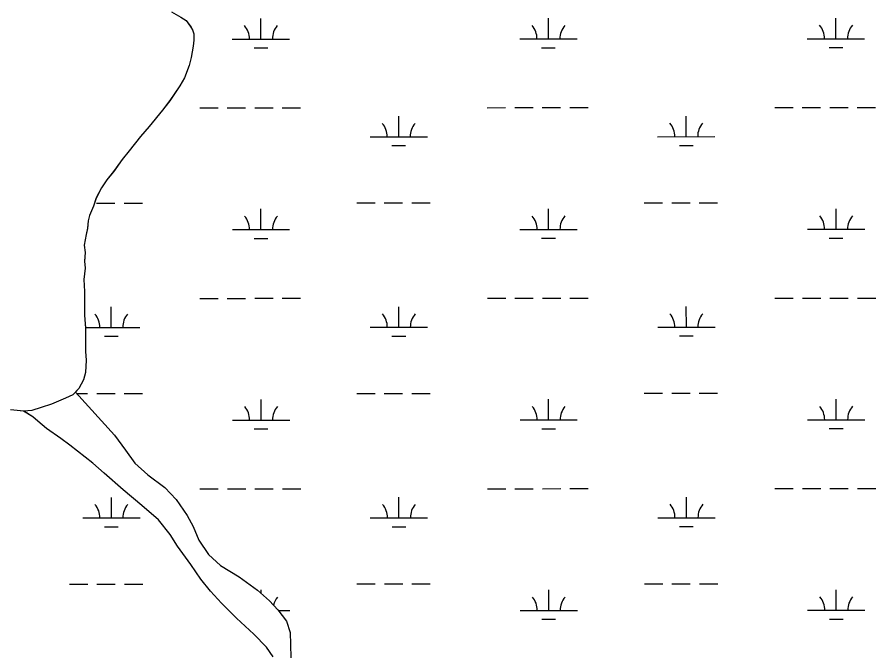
# Model space of a CAD drawing. Extents: x 3279314 to 3317160, y 734079 to 759431.
# Drawn here: x 3297064 to 3298563, y 741428 to 742539 of the extents above; entities that cross this region are included whole.
import ezdxf

# ---------------------------------------------------------------- set-up
doc = ezdxf.new("R2010")
doc.units = 0
for name, color, linetype in [('V-SITE-VEGE', 7, 'Continuous'), ('V-TOPO-SHOR', 7, 'Continuous'), ('V-WETL-SWMP', 7, 'Continuous')]:
    doc.layers.add(name, color=color, linetype=linetype)

msp = doc.modelspace()

# ---------------------------------------------------------------- linework, layer by layer
at = {"layer": 'V-SITE-VEGE'}
for p, q in [((3297333.2, 742548.7), (3297349.7, 742539.3)), ((3297349.7, 742539.3), (3297359.2, 742533.5)), ((3297359.2, 742533.5), (3297367.5, 742521.8)), ((3297367.5, 742521.8), (3297369.8, 742517.1)), ((3297369.8, 742517.1), (3297372.2, 742510.1)), ((3297372.2, 742510.1), (3297372.3, 742499.5)), ((3297371.1, 742488.9), (3297367.7, 742468.9)), ((3297372.3, 742499.5), (3297371.1, 742488.9)), ((3297367.7, 742468.9), (3297364.2, 742454.8)), ((3297364.2, 742454.8), (3297356.1, 742433.6)), ((3297356.1, 742433.6), (3297348, 742419.4)), ((3297348, 742419.4), (3297330.5, 742393.5)), ((3297330.5, 742393.5), (3297317.6, 742377)), ((3297317.6, 742377), (3297294.2, 742348.7)), ((3297294.2, 742348.7), (3297279, 742330.9)), ((3297279, 742330.9), (3297259.2, 742306.2)), ((3297259.2, 742306.2), (3297247.5, 742290.8)), ((3297247.5, 742290.8), (3297232.3, 742269.6)), ((3297232.3, 742269.6), (3297220.6, 742255.4)), ((3297220.6, 742255.4), (3297211.3, 742241.3)), ((3297211.3, 742241.3), (3297202, 742223.6)), ((3297202, 742223.6), (3297197.3, 742209.5)), ((3297197.3, 742209.5), (3297190.4, 742193)), ((3297190.4, 742193), (3297188, 742183.6)), ((3297188, 742183.6), (3297186.9, 742170.6)), ((3297184.6, 742160), (3297181.2, 742141.2)), ((3297186.9, 742170.6), (3297184.6, 742160)), ((3297181.2, 742141.2), (3297182.4, 742128.3)), ((3297182.4, 742128.3), (3297181.3, 742113)), ((3297181.3, 742113), (3297182.6, 742101.3)), ((3297182.6, 742101.3), (3297180.3, 742081.3)), ((3297180.3, 742081.3), (3297181.6, 742060.1)), ((3297181.6, 742060.1), (3297181.8, 742019)), ((3297181.8, 742019), (3297183.1, 741996.6)), ((3297183.1, 741996.6), (3297183.3, 741955.5)), ((3297183.3, 741955.5), (3297184.5, 741940.2)), ((3297184.5, 741940.2), (3297183.4, 741919.1)), ((3297183.4, 741919.1), (3297180, 741906.1)), ((3297180, 741906.1), (3297171.8, 741890.8)), ((3297171.8, 741890.8), (3297165.6, 741884.6)), ((3297165.6, 741884.6), (3297234, 741809.5)), ((3297075.1, 741851.6), (3297052.1, 741853.8)), ((3297091.1, 741841.7), (3297075.1, 741851.6)), ((3297099.8, 741834.1), (3297091.1, 741841.7)), ((3297115.4, 741820.9), (3297099.8, 741834.1)), ((3297140, 741803.9), (3297115.4, 741820.9)), ((3297155.8, 741792), (3297140, 741803.9)), ((3297234, 741809.5), (3297253.2, 741783.4)), ((3297196, 741760.4), (3297155.8, 741792)), ((3297253.2, 741783.4), (3297269.1, 741760.8)), ((3297215.9, 741743.4), (3297196, 741760.4)), ((3297269.1, 741760.8), (3297291.9, 741740.2)), ((3297248.9, 741714), (3297215.9, 741743.4)), ((3297291.9, 741740.2), (3297322, 741718.2)), ((3297281.4, 741686.9), (3297248.9, 741714)), ((3297322, 741718.2), (3297341.7, 741696.9)), ((3297341.7, 741696.9), (3297360.5, 741669.2)), ((3297310.8, 741661.4), (3297281.4, 741686.9)), ((3297360.5, 741669.2), (3297371, 741649.9)), ((3297331.3, 741636), (3297310.8, 741661.4)), ((3297371, 741649.9), (3297381, 741626.3)), ((3297344.1, 741615.9), (3297331.3, 741636)), ((3297381, 741626.3), (3297398.2, 741601.2)), ((3297367.2, 741583.4), (3297344.1, 741615.9)), ((3297398.2, 741601.2), (3297418.7, 741582.2)), ((3297384.4, 741558.3), (3297367.2, 741583.4)), ((3297418.7, 741582.2), (3297451.4, 741562.2)), ((3297401.3, 741537.2), (3297384.4, 741558.3)), ((3297451.4, 741562.2), (3297483.4, 741538.9)), ((3297420.5, 741516.4), (3297401.3, 741537.2)), ((3297483.4, 741538.9), (3297504.3, 741520.2)), ((3297446.9, 741489.8), (3297420.5, 741516.4)), ((3297504.3, 741520.2), (3297519.2, 741504.4)), ((3297519.2, 741504.4), (3297534, 741484.6)), ((3297477.1, 741461.9), (3297446.9, 741489.8)), ((3297534, 741484.6), (3297540.8, 741464.8)), ((3297499.3, 741439.4), (3297477.1, 741461.9)), ((3297540.8, 741464.8), (3297541.1, 741443.7)), ((3297511.1, 741422.4), (3297499.3, 741439.4)), ((3297541.1, 741443.7), (3297541.7, 741420.5))]:
    msp.add_line(p, q, dxfattribs=at)
at = {"layer": 'V-TOPO-SHOR'}
msp.add_lwpolyline([(3297349.7, 742539.4), (3297359.2, 742533.6), (3297367.4, 742521.9), (3297369.8, 742517.2), (3297372.2, 742510.1), (3297372.3, 742499.5), (3297371.1, 742489), (3297367.7, 742469), (3297364.2, 742454.8), (3297356.1, 742433.6), (3297348, 742419.5), (3297330.4, 742393.6), (3297317.6, 742377), (3297294.2, 742348.7), (3297279, 742331), (3297259.2, 742306.2), (3297247.5, 742290.9), (3297232.3, 742269.7), (3297220.6, 742255.5), (3297211.3, 742241.3), (3297202, 742223.7), (3297197.3, 742209.5), (3297190.4, 742193), (3297188, 742183.6), (3297186.9, 742170.7), (3297184.6, 742160.1), (3297181.2, 742141.3), (3297182.4, 742128.4), (3297181.3, 742113.1), (3297182.6, 742101.3), (3297180.3, 742081.3), (3297181.6, 742060.2), (3297181.6, 742053.1), (3297181.7, 742033.1), (3297181.8, 742019), (3297183.1, 741996.7), (3297183.1, 741982.6), (3297183.3, 741955.6), (3297184.5, 741940.3), (3297183.4, 741919.1), (3297180, 741906.2), (3297171.8, 741890.9), (3297161.3, 741880.2), (3297148.4, 741874.3), (3297123.8, 741863.6), (3297106.1, 741857.6), (3297089.7, 741852.8), (3297075.6, 741851.6), (3297052.1, 741853.8)], dxfattribs=at)
at = {"layer": 'V-WETL-SWMP'}
for p, q in [((3297349.7, 742539.4), (3297359.2, 742533.6)), ((3297349.7, 742539.4), (3297359.2, 742533.6)), ((3297359.2, 742533.6), (3297367.5, 742521.9)), ((3297359.2, 742533.6), (3297367.5, 742521.9)), ((3297489.4, 742501.2), (3297489.4, 742537.2)), ((3297991.3, 742501.5), (3297991.3, 742537.5)), ((3298493.2, 742501.7), (3298493.2, 742537.7)), ((3297367.5, 742521.9), (3297369.8, 742517.2)), ((3297367.5, 742521.9), (3297369.8, 742517.2)), ((3297369.8, 742517.2), (3297372.2, 742510.1)), ((3297369.8, 742517.2), (3297372.2, 742510.1)), ((3297372.2, 742510.1), (3297372.3, 742499.5)), ((3297372.2, 742510.1), (3297372.3, 742499.5)), ((3297371.1, 742489), (3297367.7, 742469)), ((3297371.1, 742489), (3297367.7, 742469)), ((3297372.3, 742499.5), (3297371.1, 742489)), ((3297372.3, 742499.5), (3297371.1, 742489)), ((3297439.4, 742501.2), (3297539.4, 742501.2)), ((3297941.3, 742501.4), (3298041.3, 742501.5)), ((3298443.2, 742501.7), (3298543.2, 742501.7)), ((3297477.4, 742485.8), (3297501.4, 742485.8)), ((3297979.3, 742486), (3298003.3, 742486)), ((3298481.3, 742486.3), (3298505.3, 742486.3)), ((3297367.7, 742469), (3297364.2, 742454.8)), ((3297367.7, 742469), (3297364.2, 742454.8)), ((3297364.2, 742454.8), (3297356.1, 742433.6)), ((3297364.2, 742454.8), (3297356.1, 742433.6)), ((3297356.1, 742433.6), (3297348, 742419.5)), ((3297356.1, 742433.6), (3297348, 742419.5)), ((3297348, 742419.5), (3297330.4, 742393.5)), ((3297348, 742419.5), (3297330.4, 742393.5)), ((3297330.4, 742393.5), (3297317.6, 742377)), ((3297330.4, 742393.5), (3297317.6, 742377)), ((3297317.6, 742377), (3297294.2, 742348.7)), ((3297317.6, 742377), (3297294.2, 742348.7)), ((3297382.6, 742381.1), (3297414.6, 742381.1)), ((3297430.6, 742381.1), (3297462.6, 742381.1)), ((3297478.6, 742381.1), (3297510.6, 742381.1)), ((3297526.6, 742381.2), (3297558.6, 742381.2)), ((3297884.6, 742381.3), (3297916.6, 742381.4)), ((3297932.6, 742381.4), (3297964.6, 742381.4)), ((3297980.6, 742381.4), (3298012.6, 742381.4)), ((3298028.6, 742381.4), (3298060.6, 742381.4)), ((3298386.5, 742381.6), (3298418.5, 742381.6)), ((3298434.5, 742381.6), (3298466.5, 742381.6)), ((3298482.5, 742381.6), (3298514.5, 742381.7)), ((3298530.5, 742381.7), (3298562.5, 742381.7)), ((3297730, 742330.5), (3297730, 742366.5)), ((3298231.9, 742330.8), (3298231.9, 742366.8)), ((3297294.2, 742348.7), (3297279, 742331)), ((3297294.2, 742348.7), (3297279, 742331)), ((3297279, 742331), (3297259.2, 742306.2)), ((3297279, 742331), (3297259.2, 742306.2)), ((3297680, 742330.5), (3297780, 742330.5)), ((3298181.9, 742330.7), (3298281.9, 742330.8)), ((3297718, 742315.1), (3297742, 742315.1)), ((3298219.9, 742315.3), (3298243.9, 742315.3)), ((3297259.2, 742306.2), (3297247.5, 742290.9)), ((3297259.2, 742306.2), (3297247.5, 742290.9)), ((3297247.5, 742290.9), (3297232.3, 742269.6)), ((3297247.5, 742290.9), (3297232.3, 742269.6)), ((3297232.3, 742269.6), (3297220.6, 742255.5)), ((3297232.3, 742269.6), (3297220.6, 742255.5)), ((3297220.6, 742255.5), (3297211.3, 742241.3)), ((3297220.6, 742255.5), (3297211.3, 742241.3)), ((3297211.3, 742241.3), (3297202, 742223.7)), ((3297211.3, 742241.3), (3297202, 742223.7)), ((3297202, 742223.7), (3297197.3, 742209.5)), ((3297202, 742223.7), (3297197.3, 742209.5)), ((3297197.3, 742209.5), (3297190.4, 742193)), ((3297197.3, 742209.5), (3297190.4, 742193)), ((3297202.7, 742214.8), (3297234.7, 742214.8)), ((3297250.7, 742214.8), (3297282.7, 742214.9)), ((3297489.6, 742168.5), (3297489.6, 742204.5)), ((3297656.6, 742215), (3297688.6, 742215.1)), ((3297704.6, 742215.1), (3297736.6, 742215.1)), ((3297752.6, 742215.1), (3297784.6, 742215.1)), ((3297991.5, 742168.8), (3297991.5, 742204.8)), ((3298158.5, 742215.3), (3298190.5, 742215.3)), ((3298206.5, 742215.3), (3298238.5, 742215.3)), ((3298254.5, 742215.3), (3298286.5, 742215.4)), ((3298493.4, 742169), (3298493.4, 742205)), ((3297190.4, 742193), (3297188, 742183.6)), ((3297190.4, 742193), (3297188, 742183.6)), ((3297188, 742183.6), (3297186.9, 742170.7)), ((3297188, 742183.6), (3297186.9, 742170.7)), ((3297184.6, 742160.1), (3297181.2, 742141.3)), ((3297184.6, 742160.1), (3297181.2, 742141.3)), ((3297186.9, 742170.7), (3297184.6, 742160.1)), ((3297186.9, 742170.7), (3297184.6, 742160.1)), ((3297439.6, 742168.5), (3297539.6, 742168.6)), ((3297941.5, 742168.8), (3298041.5, 742168.8)), ((3298443.4, 742169), (3298543.4, 742169.1)), ((3297477.6, 742153.1), (3297501.6, 742153.1)), ((3297979.5, 742153.3), (3298003.5, 742153.4)), ((3298481.4, 742153.6), (3298505.4, 742153.6)), ((3297181.2, 742141.3), (3297182.4, 742128.4)), ((3297181.2, 742141.3), (3297182.4, 742128.4)), ((3297182.4, 742128.4), (3297181.3, 742113.1)), ((3297182.4, 742128.4), (3297181.3, 742113.1)), ((3297181.3, 742113.1), (3297182.6, 742101.3)), ((3297181.3, 742113.1), (3297182.6, 742101.3)), ((3297182.6, 742101.3), (3297180.3, 742081.3)), ((3297182.6, 742101.3), (3297180.3, 742081.3)), ((3297180.3, 742081.3), (3297181.6, 742060.2)), ((3297180.3, 742081.3), (3297181.6, 742060.2)), ((3297181.6, 742060.2), (3297181.8, 742019)), ((3297181.6, 742060.2), (3297181.8, 742019)), ((3297382.8, 742048.4), (3297414.8, 742048.4)), ((3297430.8, 742048.4), (3297462.8, 742048.4)), ((3297478.8, 742048.5), (3297510.8, 742048.5)), ((3297526.8, 742048.5), (3297558.8, 742048.5)), ((3297884.7, 742048.7), (3297916.7, 742048.7)), ((3297932.7, 742048.7), (3297964.7, 742048.7)), ((3297980.7, 742048.7), (3298012.7, 742048.7)), ((3298028.7, 742048.7), (3298060.7, 742048.8)), ((3298386.6, 742048.9), (3298418.6, 742048.9)), ((3298434.6, 742048.9), (3298466.6, 742049)), ((3298482.6, 742049), (3298514.6, 742049)), ((3298530.6, 742049), (3298562.6, 742049)), ((3297228.2, 741997.6), (3297228.2, 742033.6)), ((3297730.2, 741997.8), (3297730.1, 742033.8)), ((3298232.1, 741998.1), (3298232, 742034.1)), ((3297181.8, 742019), (3297183.1, 741996.7)), ((3297181.8, 742019), (3297183.1, 741996.7)), ((3297183, 741997.6), (3297278.2, 741997.6)), ((3297183.1, 741996.7), (3297183.3, 741955.6)), ((3297183.1, 741996.7), (3297183.3, 741955.6)), ((3297680.2, 741997.8), (3297780.2, 741997.9)), ((3298182.1, 741998.1), (3298282.1, 741998.1)), ((3297216.3, 741982.1), (3297240.3, 741982.2)), ((3297718.2, 741982.4), (3297742.2, 741982.4)), ((3298220.1, 741982.7), (3298244.1, 741982.7)), ((3297183.3, 741955.6), (3297184.5, 741940.3)), ((3297183.3, 741955.6), (3297184.5, 741940.3)), ((3297184.5, 741940.3), (3297183.4, 741919.1)), ((3297184.5, 741940.3), (3297183.4, 741919.1)), ((3297183.4, 741919.1), (3297180, 741906.2)), ((3297183.4, 741919.1), (3297180, 741906.2)), ((3297180, 741906.2), (3297171.8, 741890.9)), ((3297180, 741906.2), (3297171.8, 741890.9)), ((3297171.8, 741890.9), (3297165.6, 741884.6)), ((3297171.8, 741890.9), (3297165.6, 741884.6)), ((3297165.6, 741884.6), (3297234, 741809.5)), ((3297165.6, 741884.6), (3297234, 741809.5)), ((3297167.8, 741882.1), (3297186.9, 741882.1)), ((3297202.9, 741882.1), (3297234.9, 741882.2)), ((3297250.9, 741882.2), (3297282.9, 741882.2)), ((3297656.8, 741882.4), (3297688.8, 741882.4)), ((3297704.8, 741882.4), (3297736.8, 741882.4)), ((3297752.8, 741882.4), (3297784.8, 741882.4)), ((3298158.7, 741882.6), (3298190.7, 741882.6)), ((3298206.7, 741882.7), (3298238.7, 741882.7)), ((3298254.7, 741882.7), (3298286.7, 741882.7)), ((3297489.8, 741835.9), (3297489.7, 741871.9)), ((3297991.7, 741836.1), (3297991.7, 741872.1)), ((3298493.6, 741836.4), (3298493.6, 741872.4)), ((3297075.6, 741851.6), (3297052.1, 741853.8)), ((3297075.6, 741851.6), (3297052.1, 741853.8)), ((3297091.1, 741841.7), (3297075.6, 741851.6)), ((3297091.1, 741841.7), (3297075.6, 741851.6)), ((3297099.8, 741834.1), (3297091.1, 741841.7)), ((3297099.8, 741834.1), (3297091.1, 741841.7)), ((3297115.4, 741820.9), (3297099.8, 741834.1)), ((3297115.4, 741820.9), (3297099.8, 741834.1)), ((3297439.8, 741835.8), (3297539.8, 741835.9)), ((3297941.7, 741836.1), (3298041.7, 741836.1)), ((3298443.6, 741836.3), (3298543.6, 741836.4)), ((3297140, 741803.9), (3297115.4, 741820.9)), ((3297140, 741803.9), (3297115.4, 741820.9)), ((3297477.8, 741820.4), (3297501.8, 741820.4)), ((3297979.7, 741820.7), (3298003.7, 741820.7)), ((3298481.6, 741820.9), (3298505.6, 741820.9)), ((3297155.8, 741792), (3297140, 741803.9)), ((3297155.8, 741792), (3297140, 741803.9)), ((3297234, 741809.5), (3297253.2, 741783.4)), ((3297234, 741809.5), (3297253.2, 741783.4)), ((3297196, 741760.4), (3297155.8, 741792)), ((3297196, 741760.4), (3297155.8, 741792)), ((3297253.2, 741783.4), (3297269.1, 741760.8)), ((3297253.2, 741783.4), (3297269.1, 741760.8)), ((3297215.9, 741743.4), (3297196, 741760.4)), ((3297215.9, 741743.4), (3297196, 741760.4)), ((3297269.1, 741760.8), (3297291.9, 741740.2)), ((3297269.1, 741760.8), (3297291.9, 741740.2)), ((3297248.9, 741714), (3297215.9, 741743.4)), ((3297248.9, 741714), (3297215.9, 741743.4)), ((3297291.9, 741740.2), (3297322, 741718.2)), ((3297291.9, 741740.2), (3297322, 741718.2)), ((3297281.4, 741686.9), (3297248.9, 741714)), ((3297281.4, 741686.9), (3297248.9, 741714)), ((3297322, 741718.2), (3297341.7, 741696.9)), ((3297322, 741718.2), (3297341.7, 741696.9)), ((3297383, 741715.7), (3297415, 741715.7)), ((3297431, 741715.8), (3297463, 741715.8)), ((3297479, 741715.8), (3297511, 741715.8)), ((3297527, 741715.8), (3297559, 741715.8)), ((3297884.9, 741716), (3297916.9, 741716)), ((3297932.9, 741716), (3297964.9, 741716)), ((3297980.9, 741716), (3298012.9, 741716.1)), ((3298028.9, 741716.1), (3298060.9, 741716.1)), ((3298386.8, 741716.2), (3298418.8, 741716.3)), ((3298434.8, 741716.3), (3298466.8, 741716.3)), ((3298482.8, 741716.3), (3298514.8, 741716.3)), ((3298530.8, 741716.3), (3298562.8, 741716.3)), ((3297228.4, 741664.9), (3297228.4, 741700.9)), ((3297341.7, 741696.9), (3297360.5, 741669.2)), ((3297341.7, 741696.9), (3297360.5, 741669.2)), ((3297730.3, 741665.2), (3297730.3, 741701.2)), ((3298232.2, 741665.4), (3298232.2, 741701.4)), ((3297310.8, 741661.4), (3297281.4, 741686.9)), ((3297310.8, 741661.4), (3297281.4, 741686.9)), ((3297178.4, 741664.9), (3297278.4, 741664.9)), ((3297360.5, 741669.2), (3297371, 741649.9)), ((3297360.5, 741669.2), (3297371, 741649.9)), ((3297680.3, 741665.1), (3297780.3, 741665.2)), ((3298182.2, 741665.4), (3298282.2, 741665.4)), ((3297216.4, 741649.5), (3297240.4, 741649.5)), ((3297331.3, 741636), (3297310.8, 741661.4)), ((3297331.3, 741636), (3297310.8, 741661.4)), ((3297371, 741649.9), (3297381, 741626.3)), ((3297371, 741649.9), (3297381, 741626.3)), ((3297718.3, 741649.7), (3297742.3, 741649.7)), ((3298220.2, 741650), (3298244.2, 741650)), ((3297344.1, 741615.9), (3297331.3, 741636)), ((3297344.1, 741615.9), (3297331.3, 741636)), ((3297381, 741626.3), (3297398.2, 741601.2)), ((3297381, 741626.3), (3297398.2, 741601.2)), ((3297367.2, 741583.4), (3297344.1, 741615.9)), ((3297367.2, 741583.4), (3297344.1, 741615.9)), ((3297398.2, 741601.2), (3297418.7, 741582.2)), ((3297398.2, 741601.2), (3297418.7, 741582.2)), ((3297384.4, 741558.3), (3297367.2, 741583.4)), ((3297384.4, 741558.3), (3297367.2, 741583.4)), ((3297418.7, 741582.2), (3297451.4, 741562.2)), ((3297418.7, 741582.2), (3297451.4, 741562.2)), ((3297401.3, 741537.2), (3297384.4, 741558.3)), ((3297401.3, 741537.2), (3297384.4, 741558.3)), ((3297451.4, 741562.2), (3297483.4, 741538.9)), ((3297451.4, 741562.2), (3297483.4, 741538.9)), ((3297155.1, 741549.4), (3297187.1, 741549.5)), ((3297203.1, 741549.5), (3297235.1, 741549.5)), ((3297251.1, 741549.5), (3297283.1, 741549.5)), ((3297657, 741549.7), (3297689, 741549.7)), ((3297705, 741549.7), (3297737, 741549.7)), ((3297753, 741549.7), (3297785, 741549.8)), ((3298158.9, 741550), (3298190.9, 741550)), ((3298206.9, 741550), (3298238.9, 741550)), ((3298254.9, 741550), (3298286.9, 741550)), ((3297420.5, 741516.4), (3297401.3, 741537.2)), ((3297420.5, 741516.4), (3297401.3, 741537.2)), ((3297483.4, 741538.9), (3297504.3, 741520.2)), ((3297483.4, 741538.9), (3297504.3, 741520.2)), ((3297489.9, 741533), (3297489.9, 741539.2)), ((3297991.8, 741503.4), (3297991.8, 741539.4)), ((3298493.7, 741503.7), (3298493.7, 741539.7)), ((3297446.9, 741489.8), (3297420.5, 741516.4)), ((3297446.9, 741489.8), (3297420.5, 741516.4)), ((3297504.3, 741520.2), (3297519.2, 741504.4)), ((3297504.3, 741520.2), (3297519.2, 741504.4)), ((3297519.2, 741504.4), (3297534, 741484.6)), ((3297519.2, 741504.4), (3297534, 741484.6)), ((3297520.1, 741503.2), (3297539.9, 741503.2)), ((3297941.8, 741503.4), (3298041.8, 741503.5)), ((3298443.7, 741503.7), (3298543.7, 741503.7)), ((3297477.1, 741461.9), (3297446.9, 741489.8)), ((3297477.1, 741461.9), (3297446.9, 741489.8)), ((3297534, 741484.6), (3297540.8, 741464.8)), ((3297534, 741484.6), (3297540.8, 741464.8)), ((3297979.8, 741488), (3298003.8, 741488)), ((3298481.8, 741488.3), (3298505.8, 741488.3)), ((3297499.3, 741439.4), (3297477.1, 741461.9)), ((3297499.3, 741439.4), (3297477.1, 741461.9)), ((3297540.8, 741464.8), (3297541.1, 741443.7)), ((3297540.8, 741464.8), (3297541.1, 741443.7)), ((3297511.1, 741422.4), (3297499.3, 741439.4)), ((3297511.1, 741422.4), (3297499.3, 741439.4)), ((3297541.1, 741443.7), (3297541.7, 741420.5)), ((3297541.1, 741443.7), (3297541.7, 741420.5))]:
    msp.add_line(p, q, dxfattribs=at)
for centre, start, end in [((3297434.2, 742501.7), 359.2573, 40.801), ((3297544.7, 742501.7), 139.2573, 180.801), ((3297936.1, 742501.9), 359.2573, 40.801), ((3298046.6, 742502), 139.2573, 180.801), ((3298438, 742502.2), 359.2573, 40.801), ((3298548.5, 742502.2), 139.2573, 180.801), ((3297674.7, 742331), 359.2573, 40.801), ((3297785.2, 742331), 139.2573, 180.801), ((3298176.7, 742331.2), 359.2573, 40.801), ((3298287.1, 742331.3), 139.2573, 180.801), ((3297434.4, 742169), 359.2573, 40.801), ((3297544.8, 742169), 139.2573, 180.801), ((3297936.3, 742169.2), 359.2573, 40.801), ((3298046.7, 742169.3), 139.2573, 180.801), ((3298438.2, 742169.5), 359.2573, 40.801), ((3298548.7, 742169.5), 139.2573, 180.801), ((3297173, 741998), 359.2573, 40.801), ((3297283.5, 741998.1), 139.2573, 180.801), ((3297674.9, 741998.3), 359.2573, 40.801), ((3297785.4, 741998.3), 139.2573, 180.801), ((3298176.8, 741998.5), 359.2573, 40.801), ((3298287.3, 741998.6), 139.2573, 180.801), ((3297434.5, 741836.3), 359.2573, 40.801), ((3297545, 741836.4), 139.2573, 180.801), ((3297936.4, 741836.6), 359.2573, 40.801), ((3298046.9, 741836.6), 139.2573, 180.801), ((3298438.3, 741836.8), 359.2573, 40.801), ((3298548.8, 741836.9), 139.2573, 180.801), ((3297173.2, 741665.4), 359.2573, 40.801), ((3297283.7, 741665.4), 139.2573, 180.801), ((3297675.1, 741665.6), 359.2573, 40.801), ((3297785.6, 741665.7), 139.2573, 180.801), ((3298177, 741665.9), 359.2573, 40.801), ((3298287.5, 741665.9), 139.2573, 180.801), ((3297545.2, 741503.7), 139.2573, 164.8037), ((3297936.6, 741503.9), 359.2573, 40.801), ((3298047.1, 741503.9), 139.2573, 180.801), ((3298438.5, 741504.1), 359.2573, 40.801), ((3298549, 741504.2), 139.2573, 180.801)]:
    msp.add_arc(centre, 35.2, start, end, dxfattribs=at)

doc.saveas('drawing.dxf')
